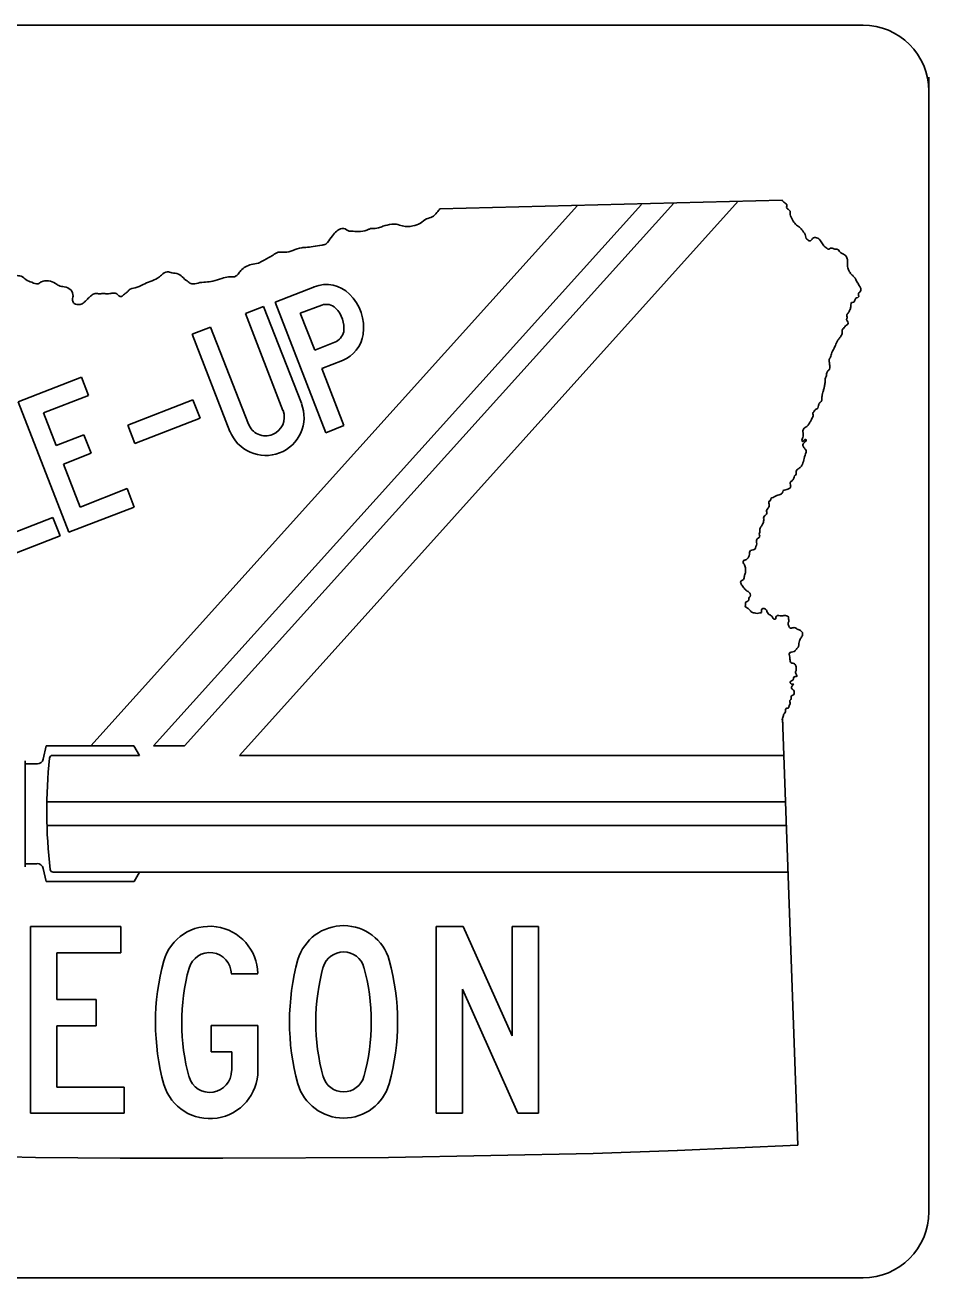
# Model space of a CAD drawing. Extents: x 42133 to 45533, y 41351 to 47951.
# Drawn here: x 43658.45 to 43688.44, y 47690.81 to 47732.39 of the extents above; entities that cross this region are included whole.
import ezdxf

# ---------------------------------------------------------------- set-up
doc = ezdxf.new("R2010")
doc.units = 0
doc.layers.add('P_TRAF_SIGN_SignDetails', color=7, linetype='Continuous')

msp = doc.modelspace()

# ---------------------------------------------------------------- linework, layer by layer
at = {"layer": 'P_TRAF_SIGN_SignDetails'}
for p, q in [((43640.595, 47732.395), (43686.251, 47732.395)), ((43688.436, 47730.661), (43688.436, 47692.993)), ((43663.741, 47708.467), (43679.968, 47726.479)), ((43665.558, 47708.153), (43682.109, 47726.545)), ((43683.562, 47726.582), (43672.213, 47726.299)), ((43660.625, 47708.467), (43676.78, 47726.405)), ((43662.705, 47708.467), (43678.902, 47726.442)), ((43666.739, 47723.199), (43668.047, 47723.705)), ((43666.739, 47723.199), (43668.421, 47718.864)), ((43665.761, 47722.816), (43666.362, 47723.054)), ((43667.003, 47719.6), (43665.761, 47722.816)), ((43667.617, 47719.839), (43666.362, 47723.054)), ((43667.575, 47722.83), (43668.292, 47723.101)), ((43667.575, 47722.83), (43668.06, 47721.606)), ((43663.994, 47722.139), (43664.603, 47722.371)), ((43664.603, 47722.371), (43665.859, 47719.151)), ((43663.994, 47722.139), (43665.244, 47718.909)), ((43668.06, 47721.606), (43668.727, 47721.867)), ((43668.292, 47720.994), (43668.975, 47721.263)), ((43658.217, 47719.89), (43660.316, 47720.707)), ((43660.316, 47720.707), (43660.556, 47720.095)), ((43668.292, 47720.994), (43669.028, 47719.099)), ((43659.897, 47715.557), (43658.217, 47719.89)), ((43659.056, 47719.52), (43660.556, 47720.095)), ((43661.851, 47719.117), (43664.018, 47719.953)), ((43664.018, 47719.953), (43664.258, 47719.346)), ((43659.483, 47718.437), (43659.056, 47719.52)), ((43661.851, 47719.117), (43662.088, 47718.5)), ((43664.258, 47719.346), (43662.088, 47718.5)), ((43668.421, 47718.864), (43669.028, 47719.099)), ((43659.483, 47718.437), (43660.393, 47718.79)), ((43660.635, 47718.181), (43660.393, 47718.79)), ((43659.72, 47717.82), (43660.635, 47718.181)), ((43660.269, 47716.396), (43659.72, 47717.82)), ((43660.269, 47716.396), (43661.835, 47717.013)), ((43661.835, 47717.013), (43662.07, 47716.391)), ((43662.07, 47716.391), (43659.897, 47715.557)), ((43657.811, 47715.444), (43659.37, 47716.053)), ((43659.37, 47716.053), (43659.609, 47715.439)), ((43657.439, 47714.6), (43659.609, 47715.439)), ((43684.086, 47695.22), (43683.58, 47709.39)), ((43659.043, 47708.027), (43659.145, 47708.467)), ((43662.059, 47708.467), (43659.145, 47708.467)), ((43662.238, 47708.153), (43662.059, 47708.467)), ((43663.741, 47708.467), (43662.705, 47708.467)), ((43658.447, 47704.457), (43658.447, 47707.972)), ((43658.855, 47707.869), (43658.447, 47707.869)), ((43662.238, 47708.153), (43659.37, 47708.153)), ((43683.609, 47708.153), (43665.558, 47708.153)), ((43683.667, 47706.606), (43659.169, 47706.606)), ((43683.707, 47705.825), (43659.188, 47705.825)), ((43658.842, 47704.557), (43658.447, 47704.557)), ((43659.043, 47704.396), (43659.145, 47703.969)), ((43683.754, 47704.275), (43659.38, 47704.275)), ((43662.246, 47704.275), (43662.064, 47703.969)), ((43662.064, 47703.969), (43659.145, 47703.969)), ((43658.629, 47702.471), (43661.629, 47702.471)), ((43658.629, 47696.275), (43658.629, 47702.471)), ((43661.629, 47702.471), (43661.629, 47701.604)), ((43672.087, 47696.275), (43672.087, 47702.471)), ((43672.087, 47702.471), (43672.986, 47702.471)), ((43674.607, 47698.848), (43672.986, 47702.471)), ((43674.607, 47702.471), (43675.48, 47702.471)), ((43674.607, 47698.848), (43674.607, 47702.471)), ((43675.48, 47696.275), (43675.48, 47702.471)), ((43659.501, 47701.604), (43661.629, 47701.604)), ((43659.501, 47700.053), (43659.501, 47701.604)), ((43665.289, 47700.905), (43666.167, 47700.905)), ((43672.962, 47696.275), (43672.962, 47700.394)), ((43674.794, 47696.275), (43672.962, 47700.394)), ((43659.501, 47700.053), (43660.809, 47700.053)), ((43660.809, 47699.181), (43660.809, 47700.053)), ((43659.501, 47699.181), (43660.809, 47699.181)), ((43659.501, 47697.142), (43659.501, 47699.181)), ((43664.622, 47699.186), (43666.172, 47699.186)), ((43664.622, 47699.186), (43664.622, 47698.311)), ((43666.172, 47699.186), (43666.172, 47697.696)), ((43664.622, 47698.311), (43665.302, 47698.311)), ((43665.302, 47698.311), (43665.302, 47697.691)), ((43659.501, 47697.142), (43661.732, 47697.142)), ((43661.732, 47697.142), (43661.732, 47696.275)), ((43658.629, 47696.275), (43661.732, 47696.275)), ((43661.629, 47696.275), (43658.629, 47696.275)), ((43672.087, 47696.275), (43672.962, 47696.275)), ((43674.794, 47696.275), (43675.48, 47696.275)), ((43670.507, 47694.801), (43677.297, 47694.935)), ((43677.297, 47694.935), (43680.097, 47695.038)), ((43680.084, 47695.038), (43684.086, 47695.22)), ((43657.893, 47694.833), (43658.797, 47694.806)), ((43658.797, 47694.806), (43661.6, 47694.78)), ((43661.6, 47694.78), (43665.012, 47694.78)), ((43665.012, 47694.78), (43670.507, 47694.801)), ((43686.249, 47690.808), (43640.386, 47690.808))]:
    msp.add_line(p, q, dxfattribs=at)
for centre, radius, start, end in [((43686.239, 47730.197), 2.197, 360, 90), ((43668.443, 47722.707), 1.076, 44.5382, 111.7725), ((43668.101, 47722.337), 1.58, 352.4114, 45.4204), ((43668.436, 47722.676), 0.449, 45.5247, 109.2764), ((43668.101, 47722.337), 0.925, 352.4114, 45.4204), ((43668.532, 47722.327), 0.499, 292.8483, 346.9711), ((43668.551, 47722.31), 1.131, 292.0635, 350.7521), ((43666.43, 47719.377), 1.272, 291.2174, 21.2174), ((43666.43, 47719.377), 0.617, 291.2174, 21.2174), ((43666.43, 47719.377), 0.617, 201.2173, 291.2174), ((43666.43, 47719.377), 1.272, 201.2173, 291.2174), ((43658.847, 47708.077), 0.207, 270, 346.6805), ((43675.777, 47706.297), 16.611, 173.9024, 186.6635), ((43659.363, 47708.05), 0.103, 90, 173.9014), ((43658.846, 47704.355), 0.207, 13.3195, 90), ((43659.381, 47704.381), 0.103, 186.6645, 270), ((43664.575, 47700.89), 1.59, 0.6549, 163.9334), ((43669.013, 47700.923), 1.578, 15.9723, 163.3188), ((43664.575, 47700.89), 0.717, 0.6549, 163.9334), ((43669.013, 47700.923), 0.705, 15.9723, 163.3188), ((43670.524, 47699.285), 7.751, 164.7034, 195.4236), ((43674.971, 47699.307), 7.751, 164.5139, 195.3971), ((43674.971, 47699.307), 6.879, 164.5139, 195.3971), ((43663.054, 47699.307), 6.879, 344.6223, 15.3418), ((43663.054, 47699.307), 7.751, 344.6223, 15.3418), ((43670.524, 47699.285), 6.879, 164.8012, 195.4233), ((43664.575, 47700.89), 0.717, 0.6573, 1.4524), ((43664.577, 47697.688), 1.594, 196.9388, 0.296), ((43664.577, 47697.688), 0.721, 196.9388, 359.9665), ((43669.013, 47697.69), 0.705, 196.2261, 343.8667), ((43669.013, 47697.69), 1.578, 196.2261, 343.8667), ((43686.239, 47693.005), 2.197, 270, 0)]:
    msp.add_arc(centre, radius, start, end, dxfattribs=at)
for points in [[(43684.972, 47720.43), (43684.993, 47720.557), (43685.004, 47720.681), (43685.041, 47720.786), (43685.046, 47720.849), (43685.104, 47720.936), (43685.136, 47720.976), (43685.144, 47721.066), (43685.136, 47721.189), (43685.125, 47721.29), (43685.167, 47721.371), (43685.22, 47721.522), (43685.318, 47721.722), (43685.389, 47721.886), (43685.45, 47721.975), (43685.515, 47722.07), (43685.558, 47722.186), (43685.563, 47722.289), (43685.6, 47722.326), (43685.697, 47722.434), (43685.74, 47722.463), (43685.74, 47722.547), (43685.703, 47722.634), (43685.716, 47722.65), (43685.708, 47722.753), (43685.758, 47722.843), (43685.816, 47722.94), (43685.848, 47723.072), (43685.853, 47723.151), (43685.871, 47723.18), (43685.94, 47723.199), (43685.979, 47723.265), (43686.035, 47723.338), (43686.106, 47723.381), (43686.101, 47723.415), (43686.101, 47723.489), (43686.167, 47723.565), (43686.167, 47723.671), (43686.117, 47723.752), (43686.085, 47723.816), (43686.059, 47723.85), (43686.022, 47723.916), (43685.998, 47723.971), (43685.927, 47724.061), (43685.853, 47724.129), (43685.79, 47724.23), (43685.734, 47724.375), (43685.734, 47724.543), (43685.716, 47724.67), (43685.631, 47724.773), (43685.576, 47724.797), (43685.492, 47724.857), (43685.407, 47724.947), (43685.286, 47724.965), (43685.167, 47724.989), (43685.117, 47724.955), (43685.046, 47724.984), (43684.925, 47725.097), (43684.84, 47725.237), (43684.709, 47725.334), (43684.577, 47725.311), (43684.503, 47725.229), (43684.413, 47725.261), (43684.363, 47725.311), (43684.345, 47725.4), (43684.25, 47725.561), (43684.142, 47725.683), (43684.012, 47725.78), (43683.912, 47725.93), (43683.836, 47726.104), (43683.828, 47726.22), (43683.744, 47726.299), (43683.712, 47726.347), (43683.725, 47726.423), (43683.654, 47726.492), (43683.562, 47726.582)], [(43672.213, 47726.299), (43672.11, 47726.17), (43671.955, 47726.028), (43671.767, 47725.959), (43671.564, 47725.822), (43671.309, 47725.725), (43670.969, 47725.725), (43670.765, 47725.78), (43670.615, 47725.78), (43670.32, 47725.714), (43670.17, 47725.659), (43669.951, 47725.646)], [(43669.276, 47725.551), (43669.197, 47725.556), (43669.017, 47725.643), (43668.962, 47725.643), (43668.788, 47725.556), (43668.643, 47725.4), (43668.479, 47725.179), (43668.421, 47725.124), (43668.3, 47725.092), (43668.002, 47725.039), (43667.762, 47725.015), (43667.63, 47725.002), (43667.33, 47724.915), (43667.058, 47724.852), (43666.839, 47724.852), (43666.676, 47724.76), (43666.357, 47724.58), (43666.188, 47724.496), (43665.953, 47724.451), (43665.761, 47724.369), (43665.608, 47724.248), (43665.518, 47724.129), (43665.452, 47724.066), (43665.194, 47724.032), (43664.975, 47723.984), (43664.675, 47723.892), (43664.187, 47723.832), (43663.976, 47723.808), (43663.863, 47723.868), (43663.699, 47724), (43663.536, 47724.129), (43663.319, 47724.174), (43663.164, 47724.206), (43662.969, 47724.098), (43662.842, 47723.99), (43662.6, 47723.887), (43662.36, 47723.779), (43662.096, 47723.671), (43661.896, 47723.602), (43661.835, 47723.531), (43661.74, 47723.465), (43661.642, 47723.381), (43661.558, 47723.402), (43661.474, 47723.489), (43661.387, 47723.494), (43661.263, 47723.483), (43661.16, 47723.47), (43661.033, 47723.489), (43660.959, 47723.47), (43660.809, 47723.489), (43660.677, 47723.439), (43660.569, 47723.349), (43660.474, 47723.251), (43660.393, 47723.18), (43660.345, 47723.143), (43660.269, 47723.12), (43660.074, 47723.157), (43660.021, 47723.251), (43660.037, 47723.394), (43659.96, 47723.602), (43659.747, 47723.705), (43659.562, 47723.747), (43659.459, 47723.816), (43659.224, 47723.903), (43658.987, 47723.874), (43658.879, 47723.808), (43658.671, 47723.855), (43658.476, 47723.948), (43658.32, 47724.056), (43658.143, 47724.074), (43657.811, 47723.971), (43657.616, 47723.916), (43657.471, 47723.929), (43657.289, 47723.861), (43657.126, 47723.832), (43656.957, 47723.861), (43656.656, 47723.921), (43656.435, 47723.879), (43656.263, 47723.779), (43656.147, 47723.676), (43656.121, 47723.597), (43656.039, 47723.518), (43655.913, 47723.489)], [(43669.276, 47725.551), (43669.51, 47725.543), (43669.787, 47725.582), (43669.874, 47725.624), (43669.951, 47725.646)], [(43682.349, 47714.352), (43682.32, 47714.474), (43682.272, 47714.582), (43682.296, 47714.629), (43682.354, 47714.642), (43682.417, 47714.685), (43682.473, 47714.78), (43682.483, 47714.882), (43682.517, 47714.948), (43682.604, 47714.975), (43682.657, 47714.998), (43682.694, 47715.083), (43682.723, 47715.17), (43682.713, 47715.262), (43682.723, 47715.315), (43682.765, 47715.36), (43682.826, 47715.426), (43682.807, 47715.505), (43682.831, 47715.557), (43682.821, 47715.629), (43682.836, 47715.692), (43682.863, 47715.734), (43682.895, 47715.787), (43682.937, 47715.866), (43682.953, 47715.992), (43682.953, 47716.058), (43683, 47716.119), (43683.05, 47716.161), (43683.055, 47716.227), (43683.05, 47716.283), (43683.087, 47716.343), (43683.121, 47716.391), (43683.14, 47716.451), (43683.127, 47716.528), (43683.127, 47716.583), (43683.158, 47716.596), (43683.182, 47716.628), (43683.19, 47716.678), (43683.266, 47716.715), (43683.34, 47716.752), (43683.395, 47716.784), (43683.527, 47716.823), (43683.567, 47716.86), (43683.604, 47716.942), (43683.678, 47716.963), (43683.754, 47716.987), (43683.836, 47717.037), (43683.849, 47717.079), (43683.841, 47717.137), (43683.836, 47717.205), (43683.894, 47717.269), (43683.954, 47717.356), (43683.981, 47717.427), (43684.031, 47717.482), (43684.031, 47717.543), (43684.044, 47717.609), (43684.076, 47717.646), (43684.163, 47717.712), (43684.237, 47717.809), (43684.297, 47718.012), (43684.358, 47718.218), (43684.358, 47718.273), (43684.321, 47718.326), (43684.263, 47718.413), (43684.255, 47718.463), (43684.287, 47718.518), (43684.339, 47718.569), (43684.358, 47718.627), (43684.316, 47718.634), (43684.281, 47718.592), (43684.255, 47718.569), (43684.231, 47718.587), (43684.231, 47718.653), (43684.255, 47718.706), (43684.263, 47718.803), (43684.255, 47718.901), (43684.263, 47718.959), (43684.295, 47719.009), (43684.358, 47719.054), (43684.445, 47719.141), (43684.49, 47719.217), (43684.535, 47719.304), (43684.569, 47719.368), (43684.595, 47719.418), (43684.582, 47719.486), (43684.629, 47719.576), (43684.672, 47719.636), (43684.722, 47719.652), (43684.745, 47719.676), (43684.774, 47719.763), (43684.798, 47719.839), (43684.859, 47719.895), (43684.883, 47719.99), (43684.896, 47720.111), (43684.92, 47720.209), (43684.949, 47720.317), (43684.972, 47720.43)], [(43683.585, 47709.232), (43683.575, 47709.295), (43683.575, 47709.39), (43683.604, 47709.44), (43683.609, 47709.509), (43683.654, 47709.564), (43683.678, 47709.635), (43683.683, 47709.696), (43683.773, 47709.733), (43683.791, 47709.759), (43683.799, 47709.812), (43683.836, 47709.873), (43683.823, 47709.975), (43683.857, 47710.01), (43683.867, 47710.107), (43683.941, 47710.168), (43683.941, 47710.318), (43683.881, 47710.384), (43683.899, 47710.458), (43683.941, 47710.521), (43683.875, 47710.521), (43683.836, 47710.558), (43683.849, 47710.614), (43683.899, 47710.637), (43683.923, 47710.65), (43683.941, 47710.693), (43683.96, 47710.759), (43684.002, 47710.766), (43684.057, 47710.782), (43684.044, 47710.824), (43684.012, 47710.922), (43684.031, 47710.964), (43684.031, 47711.03), (43684.012, 47711.149), (43683.923, 47711.212), (43683.857, 47711.231), (43683.836, 47711.275), (43683.817, 47711.41), (43683.804, 47711.513), (43683.823, 47711.565), (43683.867, 47711.576), (43683.96, 47711.602), (43684.039, 47711.676), (43684.105, 47711.771), (43684.123, 47711.866), (43684.142, 47711.953), (43684.152, 47711.982), (43684.213, 47712.085), (43684.245, 47712.198), (43684.171, 47712.296), (43684.092, 47712.333), (43684.039, 47712.362), (43683.96, 47712.393), (43683.846, 47712.38), (43683.786, 47712.441), (43683.767, 47712.557), (43683.791, 47712.628), (43683.773, 47712.67), (43683.773, 47712.755), (43683.712, 47712.789), (43683.593, 47712.789), (43683.496, 47712.789), (43683.403, 47712.797), (43683.359, 47712.744), (43683.353, 47712.689), (43683.295, 47712.675), (43683.248, 47712.736), (43683.182, 47712.802), (43683.098, 47712.857), (43683.063, 47712.934), (43683.013, 47713.008), (43682.924, 47713.026), (43682.881, 47712.989), (43682.876, 47712.9), (43682.826, 47712.881), (43682.736, 47712.863), (43682.647, 47712.881), (43682.581, 47712.894), (43682.491, 47712.971), (43682.417, 47713.039), (43682.349, 47713.079), (43682.346, 47713.153), (43682.349, 47713.216), (43682.404, 47713.266), (43682.459, 47713.303), (43682.465, 47713.374), (43682.507, 47713.43), (43682.507, 47713.514), (43682.436, 47713.588), (43682.328, 47713.67), (43682.235, 47713.793), (43682.188, 47713.894), (43682.209, 47713.944), (43682.283, 47713.989), (43682.314, 47714.107), (43682.346, 47714.215), (43682.349, 47714.352)]]:
    msp.add_spline(points, degree=3, dxfattribs=at)

doc.saveas('drawing.dxf')
